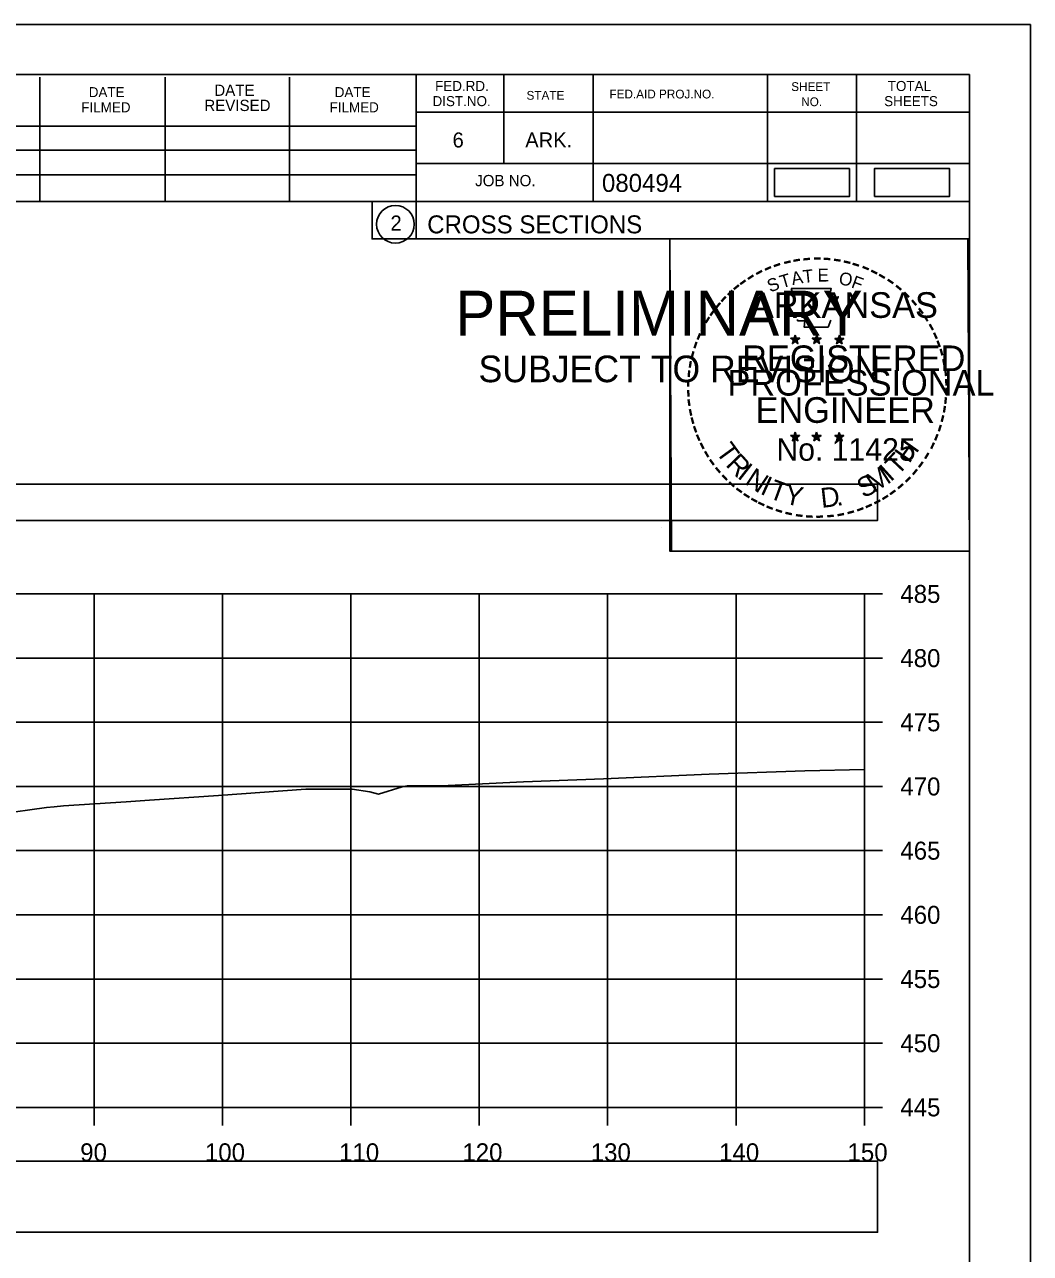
# Model space of a CAD drawing. Extents: x 1376273 to 1384221, y 378927 to 384592.
# Drawn here: x 1384142.5 to 1384220.8, y 380869.5 to 380965.2 of the extents above; entities that cross this region are included whole.
import ezdxf

# ---------------------------------------------------------------- set-up
doc = ezdxf.new("R2010")
doc.units = 0
for name, color, linetype in [('R_Axis', 7, 'Continuous'), ('R_Axis Annot', 7, 'Continuous'), ('R_Border', 7, 'Continuous'), ('R_Border PE', 7, 'Continuous'), ('R_Border Prem', 7, 'Continuous'), ('R_Drive', 7, 'Continuous'), ('R_Exist Surface', 7, 'Continuous'), ('R_Grid', 7, 'Continuous'), ('R_No Plot', 7, 'Continuous')]:
    doc.layers.add(name, color=color, linetype=linetype)

msp = doc.modelspace()

# ---------------------------------------------------------------- linework, layer by layer
at = {"layer": 'R_Axis'}
for p, q in [((1384207.907, 380880.832), (1384207.907, 380920.832)), ((1384209.307, 380920.832), (1384207.907, 380920.832)), ((1384209.307, 380915.832), (1384207.907, 380915.832)), ((1384209.307, 380910.832), (1384207.907, 380910.832)), ((1384209.307, 380905.832), (1384207.907, 380905.832)), ((1384209.307, 380900.832), (1384207.907, 380900.832)), ((1384209.307, 380895.832), (1384207.907, 380895.832)), ((1384209.307, 380890.832), (1384207.907, 380890.832)), ((1384209.307, 380885.832), (1384207.907, 380885.832)), ((1383907.907, 380880.832), (1384207.907, 380880.832)), ((1384147.907, 380879.432), (1384147.907, 380880.832)), ((1384157.907, 380879.432), (1384157.907, 380880.832)), ((1384167.907, 380879.432), (1384167.907, 380880.832)), ((1384177.907, 380879.432), (1384177.907, 380880.832)), ((1384187.907, 380879.432), (1384187.907, 380880.832)), ((1384197.907, 380879.432), (1384197.907, 380880.832)), ((1384207.907, 380879.432), (1384207.907, 380880.832)), ((1384209.307, 380880.832), (1384207.907, 380880.832))]:
    msp.add_line(p, q, dxfattribs=at)
at = {"layer": 'R_Axis Annot'}
for points in [[(1383907.129, 380926.56), (1384208.931, 380926.56), (1384208.931, 380929.377), (1383907.129, 380929.377)], [(1383907.129, 380871.11), (1384208.931, 380871.11), (1384208.931, 380876.632), (1383907.129, 380876.632)]]:
    msp.add_lwpolyline(points, close=True, dxfattribs=at)
at = {"layer": 'R_Border'}
for p, q in [((1383899.907, 380961.292), (1384216.087, 380961.292)), ((1384143.687, 380951.412), (1384143.687, 380961.092)), ((1384153.447, 380951.412), (1384153.447, 380961.092)), ((1384163.127, 380951.412), (1384163.127, 380961.092)), ((1384172.987, 380961.292), (1384172.987, 380948.492)), ((1384179.827, 380961.292), (1384179.827, 380954.352)), ((1384186.767, 380961.292), (1384186.767, 380951.412)), ((1384200.347, 380961.292), (1384200.347, 380951.412)), ((1384207.287, 380961.292), (1384207.287, 380951.412)), ((1384216.087, 380755.832), (1384216.087, 380961.292)), ((1384216.087, 380958.352), (1384172.987, 380958.352)), ((1384216.087, 380958.372), (1384216.087, 380958.372)), ((1384133.827, 380957.272), (1384172.987, 380957.272)), ((1384133.827, 380955.412), (1384172.987, 380955.412)), ((1384216.087, 380954.352), (1384172.987, 380954.352)), ((1384175.947, 380954.352), (1384216.087, 380954.352)), ((1384133.827, 380953.472), (1384172.987, 380953.472)), ((1384216.087, 380951.412), (1384133.827, 380951.412)), ((1384172.987, 380948.492), (1384216.087, 380948.492))]:
    msp.add_line(p, q, dxfattribs=at)
msp.add_circle((1384171.374, 380949.628), 1.467, dxfattribs=at)
at = {"layer": 'R_Border PE'}
for p, q in [((1384202.521, 380941.002), (1384202.48, 380940.75)), ((1384202.521, 380940.637), (1384202.521, 380941.002)), ((1384202.521, 380941.002), (1384202.57, 380940.752)), ((1384204.191, 380941.002), (1384204.15, 380940.75)), ((1384204.191, 380940.637), (1384204.191, 380941.002)), ((1384204.191, 380941.002), (1384204.24, 380940.752)), ((1384205.955, 380940.99), (1384205.914, 380940.738)), ((1384205.955, 380940.625), (1384205.955, 380940.99)), ((1384205.955, 380940.99), (1384206.004, 380940.74)), ((1384202.172, 380940.748), (1384202.521, 380940.637)), ((1384202.172, 380940.748), (1384202.425, 380940.703)), ((1384202.172, 380940.748), (1384202.409, 380940.626)), ((1384202.305, 380940.34), (1384202.521, 380940.637)), ((1384202.305, 380940.34), (1384202.431, 380940.584)), ((1384202.305, 380940.34), (1384202.519, 380940.557)), ((1384202.734, 380940.34), (1384202.519, 380940.554)), ((1384202.868, 380940.748), (1384202.521, 380940.637)), ((1384202.734, 380940.34), (1384202.521, 380940.637)), ((1384202.868, 380940.748), (1384202.582, 380940.699)), ((1384202.734, 380940.34), (1384202.597, 380940.631)), ((1384202.868, 380940.748), (1384202.664, 380940.646)), ((1384203.842, 380940.748), (1384204.191, 380940.637)), ((1384203.842, 380940.748), (1384204.095, 380940.703)), ((1384203.842, 380940.748), (1384204.079, 380940.626)), ((1384203.975, 380940.34), (1384204.191, 380940.637)), ((1384203.975, 380940.34), (1384204.101, 380940.584)), ((1384203.975, 380940.34), (1384204.189, 380940.557)), ((1384204.404, 380940.34), (1384204.189, 380940.554)), ((1384204.538, 380940.748), (1384204.191, 380940.637)), ((1384204.404, 380940.34), (1384204.191, 380940.637)), ((1384204.538, 380940.748), (1384204.252, 380940.699)), ((1384204.404, 380940.34), (1384204.267, 380940.631)), ((1384204.538, 380940.748), (1384204.334, 380940.646)), ((1384205.606, 380940.736), (1384205.955, 380940.625)), ((1384205.606, 380940.736), (1384205.859, 380940.691)), ((1384205.606, 380940.736), (1384205.843, 380940.614)), ((1384205.739, 380940.328), (1384205.955, 380940.625)), ((1384205.739, 380940.328), (1384205.865, 380940.572)), ((1384205.739, 380940.328), (1384205.953, 380940.545)), ((1384206.168, 380940.328), (1384205.953, 380940.542)), ((1384206.302, 380940.736), (1384205.955, 380940.625)), ((1384206.168, 380940.328), (1384205.955, 380940.625)), ((1384206.302, 380940.736), (1384206.016, 380940.687)), ((1384206.168, 380940.328), (1384206.031, 380940.619)), ((1384206.302, 380940.736), (1384206.098, 380940.634)), ((1384202.517, 380933.429), (1384202.476, 380933.177)), ((1384202.517, 380933.064), (1384202.517, 380933.429)), ((1384202.517, 380933.429), (1384202.566, 380933.179)), ((1384204.186, 380933.429), (1384204.145, 380933.177)), ((1384204.186, 380933.064), (1384204.186, 380933.429)), ((1384204.186, 380933.429), (1384204.235, 380933.179)), ((1384205.953, 380933.419), (1384205.912, 380933.167)), ((1384205.953, 380933.054), (1384205.953, 380933.419)), ((1384205.953, 380933.419), (1384206.002, 380933.169)), ((1384202.168, 380933.175), (1384202.517, 380933.064)), ((1384202.168, 380933.175), (1384202.421, 380933.13)), ((1384202.168, 380933.175), (1384202.405, 380933.053)), ((1384202.301, 380932.767), (1384202.517, 380933.064)), ((1384202.301, 380932.767), (1384202.427, 380933.011)), ((1384202.301, 380932.767), (1384202.515, 380932.984)), ((1384202.73, 380932.767), (1384202.515, 380932.981)), ((1384202.864, 380933.175), (1384202.517, 380933.064)), ((1384202.73, 380932.767), (1384202.517, 380933.064)), ((1384202.864, 380933.175), (1384202.578, 380933.126)), ((1384202.73, 380932.767), (1384202.593, 380933.058)), ((1384202.864, 380933.175), (1384202.66, 380933.073)), ((1384203.837, 380933.175), (1384204.186, 380933.064)), ((1384203.837, 380933.175), (1384204.09, 380933.13)), ((1384203.837, 380933.175), (1384204.074, 380933.053)), ((1384203.97, 380932.767), (1384204.186, 380933.064)), ((1384203.97, 380932.767), (1384204.096, 380933.011)), ((1384203.97, 380932.767), (1384204.184, 380932.984)), ((1384204.399, 380932.767), (1384204.184, 380932.981)), ((1384204.533, 380933.175), (1384204.186, 380933.064)), ((1384204.399, 380932.767), (1384204.186, 380933.064)), ((1384204.533, 380933.175), (1384204.247, 380933.126)), ((1384204.399, 380932.767), (1384204.262, 380933.058)), ((1384204.533, 380933.175), (1384204.329, 380933.073)), ((1384205.604, 380933.165), (1384205.953, 380933.054)), ((1384205.604, 380933.165), (1384205.857, 380933.12)), ((1384205.604, 380933.165), (1384205.841, 380933.043)), ((1384205.737, 380932.757), (1384205.953, 380933.054)), ((1384205.737, 380932.757), (1384205.863, 380933.001)), ((1384205.737, 380932.757), (1384205.951, 380932.974)), ((1384206.166, 380932.757), (1384205.951, 380932.971)), ((1384206.3, 380933.165), (1384205.953, 380933.054)), ((1384206.166, 380932.757), (1384205.953, 380933.054)), ((1384206.3, 380933.165), (1384206.014, 380933.116)), ((1384206.166, 380932.757), (1384206.029, 380933.048)), ((1384206.3, 380933.165), (1384206.096, 380933.063))]:
    msp.add_line(p, q, dxfattribs=at)
for points in [[(1384202.213, 380944.626), (1384202.482, 380943.799)], [(1384205.724, 380943.704), (1384205.866, 380943.988), (1384205.181, 380943.964), (1384205.329, 380944.626), (1384202.213, 380944.626)], [(1384202.705, 380942.203), (1384202.705, 380942.116), (1384203.268, 380942.097), (1384203.214, 380941.624), (1384205.084, 380941.624), (1384205.285, 380942.16)], [(1384202.521, 380941.002), (1384202.734, 380940.34), (1384202.172, 380940.748), (1384202.868, 380940.748), (1384202.305, 380940.34), (1384202.521, 380941.002)], [(1384204.191, 380941.002), (1384204.404, 380940.34), (1384203.842, 380940.748), (1384204.538, 380940.748), (1384203.975, 380940.34), (1384204.191, 380941.002)], [(1384205.955, 380940.99), (1384206.168, 380940.328), (1384205.606, 380940.736), (1384206.302, 380940.736), (1384205.739, 380940.328), (1384205.955, 380940.99)], [(1384202.517, 380933.429), (1384202.73, 380932.767), (1384202.168, 380933.175), (1384202.864, 380933.175), (1384202.301, 380932.767), (1384202.517, 380933.429)], [(1384204.186, 380933.429), (1384204.399, 380932.767), (1384203.837, 380933.175), (1384204.533, 380933.175), (1384203.97, 380932.767), (1384204.186, 380933.429)], [(1384205.953, 380933.419), (1384206.166, 380932.757), (1384205.604, 380933.165), (1384206.3, 380933.165), (1384205.737, 380932.757), (1384205.953, 380933.419)]]:
    msp.add_lwpolyline(points, dxfattribs=at)
for centre, radius in [((1384202.52, 380940.636), 0.172), ((1384202.52, 380940.636), 0.145), ((1384202.52, 380940.636), 0.116), ((1384202.52, 380940.636), 0.0991), ((1384202.52, 380940.636), 0.0747), ((1384202.52, 380940.636), 0.0495), ((1384202.52, 380940.636), 0.0296), ((1384204.19, 380940.636), 0.172), ((1384204.19, 380940.636), 0.145), ((1384204.19, 380940.636), 0.116), ((1384204.19, 380940.636), 0.0991), ((1384204.19, 380940.636), 0.0747), ((1384204.19, 380940.636), 0.0495), ((1384204.19, 380940.636), 0.0296), ((1384205.954, 380940.624), 0.172), ((1384205.954, 380940.624), 0.145), ((1384205.954, 380940.624), 0.116), ((1384205.954, 380940.624), 0.0991), ((1384205.954, 380940.624), 0.0747), ((1384205.954, 380940.624), 0.0495), ((1384205.954, 380940.624), 0.0296), ((1384202.516, 380933.063), 0.172), ((1384202.516, 380933.063), 0.145), ((1384202.516, 380933.063), 0.116), ((1384202.516, 380933.063), 0.0991), ((1384202.516, 380933.063), 0.0747), ((1384202.516, 380933.063), 0.0495), ((1384202.516, 380933.063), 0.0296), ((1384204.185, 380933.063), 0.172), ((1384204.185, 380933.063), 0.145), ((1384204.185, 380933.063), 0.116), ((1384204.185, 380933.063), 0.0991), ((1384204.185, 380933.063), 0.0747), ((1384204.185, 380933.063), 0.0495), ((1384204.185, 380933.063), 0.0296), ((1384205.952, 380933.053), 0.172), ((1384205.952, 380933.053), 0.145), ((1384205.952, 380933.053), 0.116), ((1384205.952, 380933.053), 0.0991), ((1384205.952, 380933.053), 0.0747), ((1384205.952, 380933.053), 0.0495), ((1384205.952, 380933.053), 0.0296)]:
    msp.add_circle(centre, radius, dxfattribs=at)
at = {"layer": 'R_Drive'}
for points in [[(1384200.908, 380951.782), (1384206.742, 380951.782), (1384206.742, 380953.968), (1384200.908, 380953.968)], [(1384208.695, 380951.792), (1384214.528, 380951.792), (1384214.528, 380953.979), (1384208.695, 380953.979)]]:
    msp.add_lwpolyline(points, close=True, dxfattribs=at)
at = {"layer": 'R_Exist Surface'}
msp.add_lwpolyline([(1384136.744, 380903.153), (1384144.207, 380904.192), (1384144.794, 380904.256), (1384145.512, 380904.327), (1384150.408, 380904.637), (1384152.227, 380904.756), (1384157.582, 380905.12), (1384164.387, 380905.632), (1384168.013, 380905.631), (1384169.374, 380905.427), (1384170.06, 380905.222), (1384171.901, 380905.799), (1384172.294, 380905.873), (1384175.474, 380905.908), (1384181.352, 380906.202), (1384187.59, 380906.438), (1384195.805, 380906.801), (1384203.255, 380907.04), (1384207.907, 380907.161)], dxfattribs=at)
at = {"layer": 'R_Grid'}
for p, q in [((1383907.907, 380920.832), (1384207.907, 380920.832)), ((1384147.907, 380880.832), (1384147.907, 380920.832)), ((1384157.907, 380880.832), (1384157.907, 380920.832)), ((1384167.907, 380880.832), (1384167.907, 380920.832)), ((1384177.907, 380880.832), (1384177.907, 380920.832)), ((1384187.907, 380880.832), (1384187.907, 380920.832)), ((1384197.907, 380880.832), (1384197.907, 380920.832)), ((1384207.907, 380880.832), (1384207.907, 380920.832)), ((1383907.907, 380915.832), (1384207.907, 380915.832)), ((1383907.907, 380910.832), (1384207.907, 380910.832)), ((1383907.907, 380905.832), (1384207.907, 380905.832)), ((1383907.907, 380900.832), (1384207.907, 380900.832)), ((1383907.907, 380895.832), (1384207.907, 380895.832)), ((1383907.907, 380890.832), (1384207.907, 380890.832)), ((1383907.907, 380885.832), (1384207.907, 380885.832)), ((1383907.907, 380880.832), (1384207.907, 380880.832))]:
    msp.add_line(p, q, dxfattribs=at)
at = {"layer": 'R_No Plot'}
for p, q in [((1383887.506, 380965.187), (1384220.84, 380965.187)), ((1384192.121, 380926.037), (1384192.121, 380926.037))]:
    msp.add_line(p, q, dxfattribs=at)
for points in [[(1383887.5, 380965.187), (1384220.84, 380965.187), (1384220.84, 380751.849), (1383887.5, 380751.849)], [(1384133.827, 380961.292), (1384133.827, 380951.412), (1384169.559, 380951.412), (1384169.559, 380948.492), (1384192.759, 380948.492), (1384192.759, 380924.16), (1384216.087, 380924.16), (1384216.087, 380755.832), (1383899.907, 380755.832), (1383899.907, 380961.292)], [(1384192.759, 380948.492), (1384215.966, 380948.492), (1384216.087, 380924.16), (1384192.879, 380924.16)]]:
    msp.add_lwpolyline(points, close=True, dxfattribs=at)

# ---------------------------------------------------------------- texts
at = {"layer": 'R_Axis Annot'}
for s, p in [('485', (1384210.707, 380920.132)), ('480', (1384210.707, 380915.132)), ('475', (1384210.707, 380910.132)), ('470', (1384210.707, 380905.132)), ('465', (1384210.707, 380900.132)), ('460', (1384210.707, 380895.132)), ('455', (1384210.707, 380890.132)), ('450', (1384210.707, 380885.132)), ('445', (1384210.707, 380880.132)), ('90', (1384146.821, 380876.632)), ('100', (1384156.535, 380876.632)), ('110', (1384166.987, 380876.632)), ('120', (1384176.59, 380876.632)), ('130', (1384186.59, 380876.632)), ('140', (1384196.59, 380876.632)), ('150', (1384206.59, 380876.632))]:
    msp.add_text(s, height=1.4, dxfattribs=at).set_placement(p)
at = {"layer": 'R_Border'}
for s, height, p in [('DATE', 0.7819, (1384147.487, 380959.532)), ('DATE', 0.8792, (1384157.267, 380959.632)), ('DATE', 0.7819, (1384166.647, 380959.532)), ('FED.RD.', 0.7819, (1384174.467, 380960.012)), ('FED.AID PROJ.NO.', 0.684, (1384188.047, 380959.432)), ('SHEET', 0.684, (1384202.207, 380960.012)), ('TOTAL', 0.7819, (1384209.727, 380960.012)), ('FILMED', 0.7819, (1384146.907, 380958.352)), ('REVISED', 0.8792, (1384156.487, 380958.452)), ('FILMED', 0.7819, (1384166.247, 380958.352)), ('DIST.NO.', 0.7819, (1384174.267, 380958.832)), ('STATE', 0.684, (1384181.587, 380959.332)), ('NO.', 0.684, (1384202.987, 380958.832)), ('SHEETS', 0.7819, (1384209.447, 380958.832)), ('6', 1.172, (1384175.827, 380955.612)), ('ARK.', 1.1723, (1384181.487, 380955.612)), ('JOB NO.', 0.8792, (1384177.587, 380952.592)), ('080494', 1.4, (1384187.463, 380952.152)), ('2', 1.172, (1384170.991, 380949.142)), ('CROSS SECTIONS', 1.4, (1384173.851, 380948.922))]:
    msp.add_text(s, height=height, rotation=360, dxfattribs=at).set_placement(p)
at = {"layer": 'R_Border PE'}
for s, height, rotation, p in [('-', 1.6, 13.63015, (1384201.711, 380945.994)), ('-', 1.6, 10.21935, (1384202.389, 380946.156)), ('-', 1.6, 5.89682, (1384203.118, 380946.266)), ('-', 1.6, 0.18623, (1384203.89, 380946.338)), ('-', 1.6, 357.74304, (1384204.613, 380946.325)), ('-', 1.6, 352.16172, (1384205.357, 380946.269)), ('-', 1.6, 347.20489, (1384206.076, 380946.155)), ('-', 1.6, 34.06357, (1384199.097, 380944.797)), ('-', 1.6, 28.79182, (1384199.694, 380945.167)), ('-', 1.6, 24.30721, (1384200.327, 380945.484)), ('-', 1.6, 19.17608, (1384200.961, 380945.753)), ('T', 1, 16.4036, (1384201.482, 380944.635)), ('A', 1, 11.21318, (1384202.308, 380944.886)), ('T', 1, 6.02276, (1384203.157, 380945.052)), ('E', 1, 0.83234, (1384204.262, 380945.162)), ('O', 1, 350.4515, (1384205.866, 380944.952)), ('-', 1.6, 342.3362, (1384206.711, 380946)), ('-', 1.6, 337.85509, (1384207.446, 380945.777)), ('-', 1.6, 334.12109, (1384208.077, 380945.506)), ('-', 1.6, 329.64089, (1384208.656, 380945.223)), ('-', 1.6, 38.95066, (1384198.043, 380944.024)), ('-', 1.6, 36.23174, (1384198.519, 380944.402)), ('S', 1, 21.59401, (1384200.568, 380944.304)), ('F', 1, 340.07066, (1384206.82, 380944.724)), ('-', 1.6, 325.86266, (1384209.299, 380944.862)), ('-', 1.6, 320.52971, (1384209.909, 380944.436)), ('-', 1.6, 48.42305, (1384197.162, 380943.129)), ('-', 1.6, 42.96224, (1384197.61, 380943.607)), ('ARKANSAS', 2, 360, (1384199.066, 380942.338)), ('-', 1.6, 315.57859, (1384210.508, 380943.948)), ('-', 1.6, 54.23247, (1384196.346, 380942.076)), ('-', 1.6, 50.61417, (1384196.759, 380942.643)), ('-', 1.6, 309.87973, (1384211.077, 380943.398)), ('-', 1.6, 306.65218, (1384211.602, 380942.796)), ('-', 1.6, 58.07063, (1384196.021, 380941.549)), ('-', 1.4, 303.67529, (1384212.088, 380942.228)), ('-', 1.6, 67.77427, (1384195.449, 380940.324)), ('-', 1.6, 62.87135, (1384195.708, 380940.935)), ('-', 1.6, 299.66835, (1384212.407, 380941.621)), ('-', 1.6, 294.66279, (1384212.731, 380941.009)), ('-', 1.6, 72.39447, (1384195.23, 380939.694)), ('REGISTERED', 2, 360, (1384198.388, 380938.189)), ('DWB', 0.01, 360, (1384202.508, 380940.631)), ('DWB', 0.01, 360, (1384204.178, 380940.631)), ('DWB', 0.01, 360, (1384205.942, 380940.62)), ('-', 1.6, 290.57283, (1384212.988, 380940.432)), ('-', 1.6, 75.46096, (1384195.033, 380938.98)), ('-', 1.6, 285.12326, (1384213.222, 380939.852)), ('-', 1.6, 280.54934, (1384213.422, 380939.11)), ('-', 1.6, 85.18634, (1384194.825, 380937.576)), ('-', 1.6, 81.20126, (1384194.901, 380938.267)), ('PROFESSIONAL', 2, 360, (1384197.24, 380936.285)), ('-', 1.6, 276.59616, (1384213.584, 380938.342)), ('-', 1.6, 89.06224, (1384194.8, 380936.875)), ('-', 1.6, 274.33011, (1384213.644, 380937.62)), ('-', 1.6, 94.19588, (1384194.835, 380936.15)), ('ENGINEER', 2, 360, (1384199.427, 380934.16)), ('-', 1.6, 263.5172, (1384213.659, 380936.322)), ('-', 1.6, 269.94067, (1384213.678, 380936.988)), ('-', 1.6, 98.94793, (1384194.907, 380935.483)), ('-', 1.6, 101.71495, (1384195.042, 380934.75)), ('-', 1.6, 260.99529, (1384213.588, 380935.668)), ('-', 1.6, 105.45785, (1384195.204, 380934.155)), ('-', 1.6, 255.7626, (1384213.478, 380934.99)), ('-', 1.6, 109.08742, (1384195.419, 380933.524)), ('-', 1.6, 247.88866, (1384213.074, 380933.597)), ('-', 1.6, 252.86809, (1384213.297, 380934.27)), ('-', 1.6, 114.06432, (1384195.673, 380932.928)), ('-', 1.6, 115.72885, (1384195.978, 380932.31)), ('T', 1.54, 306.04056, (1384196.277, 380931.902)), ('No. 11425', 1.757, 360, (1384201.054, 380931.209)), ('DWB', 0.01, 360, (1384202.504, 380933.058)), ('DWB', 0.01, 360, (1384204.173, 380933.059)), ('DWB', 0.01, 360, (1384205.94, 380933.049)), ('H', 1.54, 54.60883, (1384211.397, 380930.937)), ('-', 1.6, 244.61971, (1384212.812, 380932.968)), ('-', 1.6, 120.44712, (1384196.335, 380931.724)), ('R', 1.54, 314.00497, (1384197.039, 380930.854)), ('T', 1.54, 46.64442, (1384210.507, 380929.994)), ('-', 1.6, 239.07125, (1384212.418, 380932.216)), ('-', 1.6, 125.89344, (1384196.738, 380931.163)), ('-', 1.6, 130.71812, (1384197.2, 380930.611)), ('I', 1.54, 321.96938, (1384197.94, 380929.922)), ('N', 1.54, 326.50021, (1384198.507, 380929.45)), ('M', 1.54, 32.65632, (1384208.661, 380928.669)), ('I', 1.54, 42.11359, (1384209.946, 380929.516)), ('-', 1.6, 231.25377, (1384211.586, 380930.997)), ('-', 1.6, 233.84524, (1384212.016, 380931.563)), ('-', 1.6, 134.22381, (1384197.717, 380930.066)), ('-', 1.6, 138.93382, (1384198.242, 380929.602)), ('I', 1.54, 335.36034, (1384199.715, 380928.664)), ('T', 1.54, 339.89117, (1384200.376, 380928.337)), ('S', 1.54, 26.9312, (1384207.823, 380928.263)), ('-', 1.6, 221.08509, (1384210.585, 380929.924)), ('-', 1.6, 225.76533, (1384211.107, 380930.433)), ('-', 1.6, 144.64634, (1384198.798, 380929.196)), ('-', 1.6, 148.08978, (1384199.359, 380928.825)), ('Y', 1.54, 347.85558, (1384201.593, 380927.891)), ('D', 1.54, 6.39691, (1384204.578, 380927.533)), ('-', 1.6, 212.24909, (1384209.502, 380929.065)), ('-', 1.6, 215.73633, (1384210.036, 380929.452)), ('-', 1.6, 151.57039, (1384199.938, 380928.5)), ('-', 1.6, 154.60019, (1384200.46, 380928.253)), ('-', 1.6, 158.56121, (1384201.084, 380927.999)), ('.', 1.54, 13.76417, (1384205.77, 380927.66)), ('-', 1.6, 200.71842, (1384207.701, 380928.127)), ('-', 1.6, 204.25161, (1384208.32, 380928.4)), ('-', 1.6, 207.35684, (1384208.944, 380928.719)), ('-', 1.6, 162.79826, (1384201.771, 380927.786)), ('-', 1.6, 167.55551, (1384202.486, 380927.622)), ('-', 1.6, 173.11546, (1384203.258, 380927.512)), ('-', 1.6, 176.51827, (1384204.006, 380927.459)), ('-', 1.6, 181.59176, (1384204.75, 380927.478)), ('-', 1.6, 185.81666, (1384205.559, 380927.554)), ('-', 1.6, 191.28576, (1384206.295, 380927.686)), ('-', 1.6, 195.47429, (1384207.024, 380927.885))]:
    msp.add_text(s, height=height, rotation=rotation, dxfattribs=at).set_placement(p)
at = {"layer": 'R_Border Prem'}
for s, height, p in [('PRELIMINARY', 3.5, (1384176.038, 380940.956)), ('DWB', 0.01, (1384176.785, 380942.805)), ('SUBJECT TO REVISION', 2.07511, (1384177.847, 380937.327))]:
    msp.add_text(s, height=height, rotation=360, dxfattribs=at).set_placement(p)

doc.saveas('drawing.dxf')
